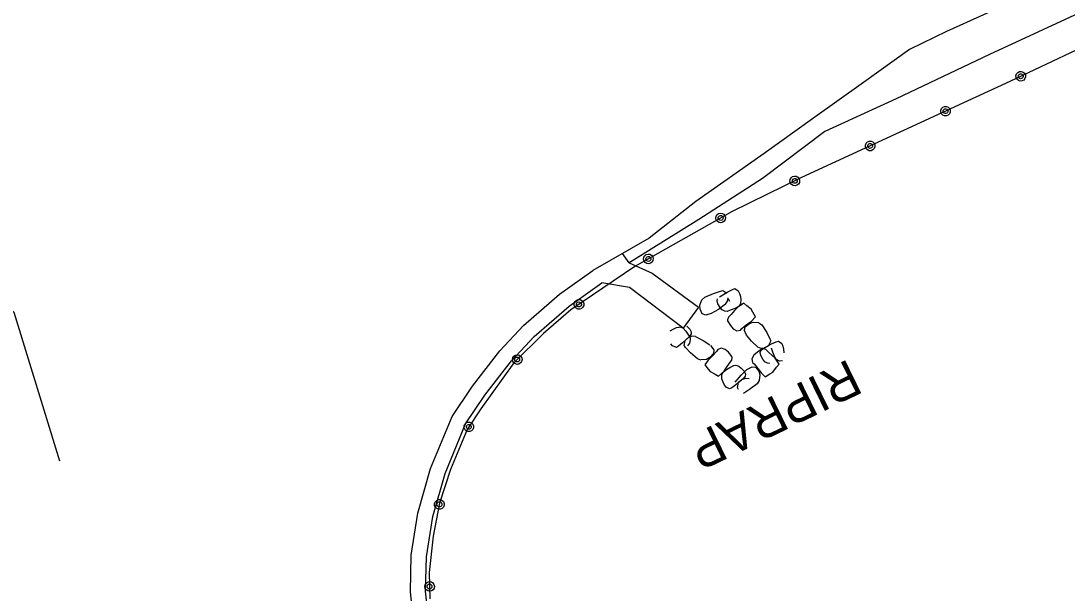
# Model space of a CAD drawing. Extents: x 588843 to 2552415, y 180129 to 269402.
# Drawn here: x 594218.6 to 594390.2, y 188389.7 to 188483.5 of the extents above; entities that cross this region are included whole.
import ezdxf

# ---------------------------------------------------------------- set-up
doc = ezdxf.new("R2010")
doc.units = 0
for name, color, linetype in [('E_BMGRD_P', 7, 'Continuous'), ('E_DRN_RipRap', 7, 'Continuous'), ('E_DRN_RipRap_Text', 7, 'Continuous'), ('E_RDWY', 7, 'Continuous'), ('E_RDWY_C_and_G', 7, 'Continuous'), ('E_RDWY_Gravel', 7, 'Continuous'), ('E_WAL', 7, 'Continuous')]:
    doc.layers.add(name, color=color, linetype=linetype)

# ---------------------------------------------------------------- blocks, each defined once
blk = doc.blocks.new('RIPRT')
at = {"layer": 'E_DRN_RipRap_Text'}
blk.add_text('RIPRAP', height=12, dxfattribs=at).set_placement((-0.14, -3.59))

msp = doc.modelspace()

# ---------------------------------------------------------------- linework, layer by layer
at = {"layer": 'E_BMGRD_P'}
msp.add_lwpolyline([(594508.27, 188529.32), (594459.93, 188510.57), (594414.56, 188489.59), (594380.8, 188473.57), (594346.62, 188457.79), (594335.27, 188452.26), (594319.3, 188443.21), (594308.82, 188436.12), (594304.32, 188432.24), (594299.45, 188427.42), (594294.06, 188419.89), (594291.8, 188416.49), (594289.07, 188409.92), (594287.28, 188404.42), (594286.22, 188399), (594285.59, 188393.04), (594285.69, 188388.74)], dxfattribs=at)
for centre, major_axis, ratio in [((594382.58, 188474.41), (0.62, 0.494), 0.999989), ((594382.58, 188474.41), (0.312, 0.249), 0.999989), ((594370.24, 188468.69), (0.776, 0.161), 0.999989), ((594370.24, 188468.69), (0.391, 0.081), 0.999989), ((594357.88, 188462.99), (0.776, 0.161), 0.999989), ((594357.88, 188462.99), (0.391, 0.081), 0.999989), ((594345.53, 188457.26), (-0.244, -0.754), 0.999979), ((594345.53, 188457.26), (-0.123, -0.38), 0.999979), ((594333.36, 188451.18), (0.791, 0.054), 0.999988), ((594333.36, 188451.18), (0.398, 0.027), 0.999988), ((594321.52, 188444.47), (0.791, 0.054), 0.999988), ((594321.52, 188444.46), (0.398, 0.027), 0.999988), ((594310.14, 188437.01), (0.774, -0.173), 0.999979), ((594310.14, 188437.01), (0.39, -0.087), 0.999979), ((594300.01, 188427.97), (0.564, 0.558), 0.999991), ((594300.01, 188427.97), (0.284, 0.281), 0.999991), ((594292.09, 188416.92), (0.439, 0.66), 0.999993), ((594292.09, 188416.92), (0.221, 0.332), 0.999993), ((594287.25, 188404.22), (0.152, 0.778), 0.999997), ((594287.25, 188404.22), (0.077, 0.392), 0.999997), ((594285.64, 188390.75), (-0.018, 0.793), 0.999999), ((594285.64, 188390.75), (-0.009, 0.399), 0.999999)]:
    msp.add_ellipse(centre, major_axis=major_axis, ratio=ratio, dxfattribs=at)
at = {"layer": 'E_DRN_RipRap'}
for p, q in [((594332.2, 188438.81), (594333.33, 188439.2)), ((594333.2, 188438.26), (594334.57, 188439.08)), ((594333.33, 188439.2), (594333.73, 188439.28)), ((594333.73, 188439.28), (594334.4, 188438.83)), ((594334.57, 188439.08), (594335.33, 188439.45)), ((594335.33, 188439.45), (594335.68, 188439.6)), ((594335.68, 188439.6), (594336.22, 188439.22)), ((594336.22, 188439.22), (594336.44, 188438.81)), ((594329.98, 188436.86), (594330.31, 188437.75)), ((594330.31, 188437.75), (594330.76, 188438.19)), ((594330.76, 188438.19), (594332.2, 188438.81)), ((594332.78, 188437.59), (594332.84, 188437.91)), ((594332.9, 188437.1), (594332.78, 188437.59)), ((594333.41, 188438.38), (594334.08, 188438.78)), ((594334.19, 188437.03), (594334.5, 188437.51)), ((594334.5, 188437.51), (594334.6, 188438.11)), ((594334.9, 188437.47), (594334.66, 188437.88)), ((594336.44, 188438.81), (594336.6, 188438.32)), ((594336.6, 188438.32), (594336.67, 188437.72)), ((594336.67, 188437.72), (594336.65, 188437.26)), ((594330.03, 188436.2), (594329.98, 188436.86)), ((594330.36, 188435.45), (594330.03, 188436.2)), ((594333, 188436.15), (594331.84, 188435.49)), ((594333.28, 188436.5), (594332.9, 188437.1)), ((594334.19, 188437.03), (594333, 188436.15)), ((594333.61, 188436.09), (594333.28, 188436.5)), ((594334.07, 188435.87), (594333.61, 188436.09)), ((594334.45, 188435.84), (594334.07, 188435.87)), ((594335.1, 188436.09), (594334.45, 188435.84)), ((594335.67, 188435.99), (594335.07, 188435.36)), ((594335.7, 188436.32), (594335.1, 188436.09)), ((594336.13, 188436.5), (594335.67, 188435.99)), ((594336.28, 188436.64), (594335.7, 188436.32)), ((594337.18, 188437.21), (594336.13, 188436.5)), ((594336.63, 188437.08), (594336.28, 188436.64)), ((594336.65, 188437.26), (594336.63, 188437.08)), ((594337.65, 188436.79), (594337.18, 188437.21)), ((594338.38, 188436.2), (594337.65, 188436.79)), ((594338.66, 188435.76), (594338.38, 188436.2)), ((594339.08, 188434.96), (594338.66, 188435.76)), ((594330.92, 188435.24), (594330.36, 188435.45)), ((594331.84, 188435.49), (594330.92, 188435.24)), ((594334.64, 188434.91), (594334.47, 188434.46)), ((594334.47, 188434.46), (594334.49, 188434.31)), ((594334.49, 188434.31), (594334.97, 188433.54)), ((594335.07, 188435.36), (594334.64, 188434.91)), ((594337.63, 188433.71), (594338.42, 188434.28)), ((594338.08, 188433.87), (594338.71, 188434.1)), ((594338.42, 188434.28), (594339.08, 188434.96)), ((594338.71, 188434.1), (594339.64, 188434.03)), ((594339.66, 188433.99), (594340.15, 188433.66)), ((594325.12, 188432.67), (594325.57, 188432.96)), ((594325.57, 188432.96), (594326.14, 188433.2)), ((594326.14, 188433.2), (594326.59, 188433.3)), ((594326.59, 188433.3), (594326.76, 188433.33)), ((594326.76, 188433.33), (594327.25, 188433.12)), ((594327.25, 188433.12), (594327.66, 188432.63)), ((594327.66, 188432.63), (594328, 188432.12)), ((594327.81, 188433.46), (594328.32, 188432.96)), ((594328.32, 188432.96), (594328.55, 188432.5)), ((594328.55, 188432.5), (594328.56, 188432.17)), ((594334.97, 188433.54), (594335.42, 188432.98)), ((594335.42, 188432.98), (594336.01, 188432.66)), ((594336.01, 188432.66), (594336.62, 188432.8)), ((594336.62, 188432.8), (594336.87, 188433.07)), ((594336.87, 188433.07), (594337.63, 188433.71)), ((594337.62, 188431.97), (594337.25, 188432.82)), ((594337.3, 188432.74), (594337.4, 188433.34)), ((594337.4, 188433.34), (594338.08, 188433.87)), ((594340.15, 188433.66), (594340.94, 188432.39)), ((594340.94, 188432.39), (594341.46, 188431.38)), ((594325.49, 188430.19), (594325.19, 188430.55)), ((594327.1, 188430.68), (594326.44, 188430.16)), ((594328.28, 188431.76), (594327.1, 188430.68)), ((594327.39, 188430.25), (594327.53, 188431.08)), ((594328.11, 188431.6), (594327.53, 188431.08)), ((594328.26, 188430.65), (594327.92, 188430.22)), ((594328, 188432.12), (594328.35, 188431.55)), ((594328.69, 188431.79), (594328.11, 188431.6)), ((594328.38, 188431.17), (594328.26, 188430.65)), ((594328.56, 188432.17), (594328.28, 188431.76)), ((594328.35, 188431.55), (594328.38, 188431.17)), ((594329.24, 188431.74), (594328.69, 188431.79)), ((594329.24, 188431.74), (594330.52, 188431.08)), ((594330.52, 188431.08), (594331.58, 188430.35)), ((594338.41, 188430.99), (594337.62, 188431.97)), ((594339.43, 188430.03), (594338.41, 188430.99)), ((594340.32, 188429.77), (594341.73, 188430.52)), ((594341.58, 188431.01), (594341.22, 188430.24)), ((594341.46, 188431.38), (594341.58, 188431.01)), ((594341.73, 188430.52), (594342.5, 188430.85)), ((594342.5, 188430.85), (594342.86, 188430.99)), ((594342.86, 188430.99), (594343.38, 188430.58)), ((594343.38, 188430.58), (594343.57, 188430.16)), ((594326.12, 188429.93), (594325.49, 188430.19)), ((594326.44, 188430.16), (594326.12, 188429.93)), ((594327.61, 188429.92), (594327.39, 188430.25)), ((594328.41, 188429.09), (594327.61, 188429.92)), ((594329.55, 188428.07), (594328.41, 188429.09)), ((594332.21, 188428.95), (594331.62, 188428.32)), ((594331.69, 188430.29), (594332.23, 188429.55)), ((594332.69, 188429.3), (594332.04, 188428.56)), ((594332.23, 188429.55), (594332.21, 188428.95)), ((594332.91, 188429.6), (594332.69, 188429.3)), ((594333.49, 188429.84), (594332.91, 188429.6)), ((594334.12, 188429.63), (594333.49, 188429.84)), ((594334.65, 188429.16), (594334.12, 188429.63)), ((594335.23, 188428.48), (594334.65, 188429.16)), ((594339.4, 188429.18), (594338.83, 188428.69)), ((594340.2, 188429.7), (594339.4, 188429.18)), ((594339.43, 188430.03), (594339.94, 188429.84)), ((594339.87, 188429.12), (594339.95, 188429.44)), ((594339.96, 188428.62), (594339.87, 188429.12)), ((594339.94, 188429.84), (594340.54, 188429.88)), ((594339.95, 188429.44), (594340.32, 188429.77)), ((594340.34, 188429.74), (594340.2, 188429.7)), ((594340.78, 188429.6), (594340.34, 188429.74)), ((594340.54, 188429.88), (594341.22, 188430.24)), ((594341.22, 188429.19), (594340.78, 188429.6)), ((594341.82, 188428.63), (594341.22, 188429.19)), ((594341.94, 188429.2), (594341.72, 188429.84)), ((594342.14, 188428.62), (594341.94, 188429.2)), ((594343.57, 188430.16), (594343.7, 188429.66)), ((594343.7, 188429.66), (594343.73, 188429.06)), ((594330.13, 188427.88), (594329.55, 188428.07)), ((594331.03, 188427.99), (594330.1, 188427.91)), ((594331.35, 188427.87), (594330.8, 188427.1)), ((594330.8, 188427.1), (594331.33, 188426.39)), ((594331.62, 188428.32), (594331.03, 188427.99)), ((594332.04, 188428.56), (594331.35, 188427.87)), ((594334.32, 188426.65), (594334.82, 188427.37)), ((594334.82, 188427.37), (594335.18, 188427.88)), ((594335.18, 188427.88), (594335.28, 188428.34)), ((594335.28, 188428.34), (594335.23, 188428.48)), ((594338.83, 188428.69), (594338.49, 188428.08)), ((594338.49, 188428.08), (594338.61, 188427.48)), ((594338.61, 188427.48), (594338.86, 188427.24)), ((594338.86, 188427.24), (594339.46, 188426.51)), ((594340.3, 188428.01), (594339.96, 188428.62)), ((594340.6, 188427.58), (594340.3, 188428.01)), ((594341.06, 188427.35), (594340.6, 188427.58)), ((594341.43, 188427.3), (594341.06, 188427.35)), ((594342.31, 188428.2), (594341.82, 188428.63)), ((594342.44, 188428.05), (594342.14, 188428.62)), ((594342.96, 188427.18), (594342.31, 188428.2)), ((594342.86, 188427.73), (594342.44, 188428.05)), ((594342.53, 188426.69), (594342.96, 188427.18)), ((594343.04, 188427.72), (594342.86, 188427.73)), ((594343.49, 188427.73), (594343.04, 188427.72)), ((594331.33, 188426.39), (594331.68, 188426.01)), ((594331.68, 188426.01), (594332.48, 188425.55)), ((594332.48, 188425.55), (594333.01, 188425.23)), ((594333.01, 188425.23), (594333.95, 188426.08)), ((594333.54, 188425.44), (594333.81, 188425.92)), ((594333.55, 188425.26), (594333.54, 188425.44)), ((594333.81, 188425.92), (594334.34, 188426.33)), ((594333.95, 188426.08), (594334.32, 188426.65)), ((594334.34, 188426.33), (594334.9, 188426.66)), ((594334.9, 188426.66), (594335.51, 188427)), ((594335.51, 188427), (594335.88, 188427.03)), ((594335.75, 188424.27), (594336.71, 188425.41)), ((594335.88, 188427.03), (594336.38, 188426.9)), ((594336.38, 188426.9), (594336.76, 188426.55)), ((594336.71, 188425.41), (594337.67, 188426.33)), ((594336.76, 188426.55), (594337.23, 188426.04)), ((594337.23, 188426.04), (594337.42, 188425.58)), ((594337.42, 188425.58), (594337.41, 188425.25)), ((594337.67, 188426.33), (594338.52, 188426.79)), ((594338.52, 188426.79), (594339.1, 188426.73)), ((594339.1, 188426.73), (594339.61, 188426.08)), ((594339.46, 188426.51), (594340, 188425.76)), ((594339.61, 188426.08), (594339.81, 188425.46)), ((594339.81, 188425.46), (594339.7, 188424.51)), ((594340, 188425.76), (594340.65, 188425.14)), ((594340.65, 188425.14), (594341.46, 188425.61)), ((594341.46, 188425.61), (594341.91, 188425.92)), ((594341.91, 188425.92), (594342.53, 188426.69)), ((594333.59, 188424.82), (594333.55, 188425.26)), ((594333.76, 188424.24), (594333.59, 188424.82)), ((594333.99, 188423.79), (594333.76, 188424.24)), ((594334.26, 188423.43), (594333.99, 188423.79)), ((594335.87, 188423.83), (594335.18, 188423.35)), ((594337.11, 188424.85), (594335.87, 188423.83)), ((594336.12, 188423.4), (594336.32, 188424.21)), ((594336.92, 188424.7), (594336.32, 188424.21)), ((594337.5, 188424.87), (594336.92, 188424.7)), ((594337.41, 188425.25), (594337.11, 188424.85)), ((594338.05, 188424.79), (594337.5, 188424.87)), ((594339.37, 188423.98), (594338.11, 188423.03)), ((594339.7, 188424.51), (594339.37, 188423.98)), ((594334.85, 188423.14), (594334.26, 188423.43)), ((594335.18, 188423.35), (594334.85, 188423.14)), ((594336.32, 188423.06), (594336.12, 188423.4)), ((594338.11, 188423.03), (594337.11, 188422.39))]:
    msp.add_line(p, q, dxfattribs=at)
at = {"layer": 'E_RDWY'}
msp.add_line((594318.39, 188443.8), (594317.27, 188445.36), dxfattribs=at)
for points in [[(594508.45, 188545.58), (594497.48, 188540.62), (594487.57, 188536.06), (594477.25, 188531.35), (594466.75, 188526.54), (594460.39, 188523.61), (594455.12, 188521.07), (594441.7, 188514.73), (594428.51, 188508.72), (594416.34, 188503.29), (594405.27, 188498.14), (594392.63, 188492.16), (594382.54, 188487.29), (594370.42, 188481.75), (594364.32, 188478.82), (594356.81, 188473.4), (594348.44, 188467.46), (594340.51, 188461.76), (594329.32, 188453.87), (594321.63, 188447.85), (594312.44, 188442.59)], [(594318.39, 188443.8), (594322.15, 188442.12), (594329.73, 188436.55), (594327.25, 188433.12), (594318.44, 188439.77), (594313.89, 188440.55)]]:
    msp.add_lwpolyline(points, dxfattribs=at)
at = {"layer": 'E_RDWY_C_and_G'}
for points in [[(594286.09, 188371.01), (594284.45, 188376.93), (594283.16, 188383.6), (594282.5, 188389.89), (594282.65, 188395.87), (594283.73, 188402.77), (594285.82, 188410.08), (594289.33, 188418.62), (594292.7, 188423.6), (594297.14, 188429.4), (594301.03, 188433.56), (594306.97, 188438.67), (594312.44, 188442.59)], [(594288.5, 188371.68), (594286.88, 188377.5), (594285.64, 188383.97), (594285, 188389.99), (594285.14, 188395.64), (594286.18, 188402.23), (594288.19, 188409.26), (594291.54, 188417.43), (594294.73, 188422.14), (594299.05, 188427.78), (594302.77, 188431.76), (594308.51, 188436.7), (594313.89, 188440.55)]]:
    msp.add_lwpolyline(points, dxfattribs=at)
at = {"layer": 'E_RDWY_Gravel'}
msp.add_lwpolyline([(594510.98, 188539.45), (594498.34, 188533.57), (594482.74, 188526.58), (594463.81, 188518.09), (594452.69, 188513.27), (594430.09, 188502.76), (594410.54, 188493.37), (594394.21, 188485.73), (594377.43, 188477.96), (594362.16, 188470.72), (594350.48, 188465.38), (594340.21, 188457.64), (594329.78, 188450.91), (594318.65, 188443.99), (594318.39, 188443.8)], dxfattribs=at)
at = {"layer": 'E_WAL'}
msp.add_lwpolyline([(594225.04, 188411.3), (594217.52, 188435.68), (594199.65, 188453.65)], dxfattribs=at)

# ---------------------------------------------------------------- block references
at = {"layer": 'E_DRN_RipRap_Text', "xscale": 0.49999999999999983, "yscale": 0.4999999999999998, "rotation": -153.972965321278}
msp.add_blockref('RIPRT', (594355.1, 188426.5), dxfattribs=at)

doc.saveas('drawing.dxf')
